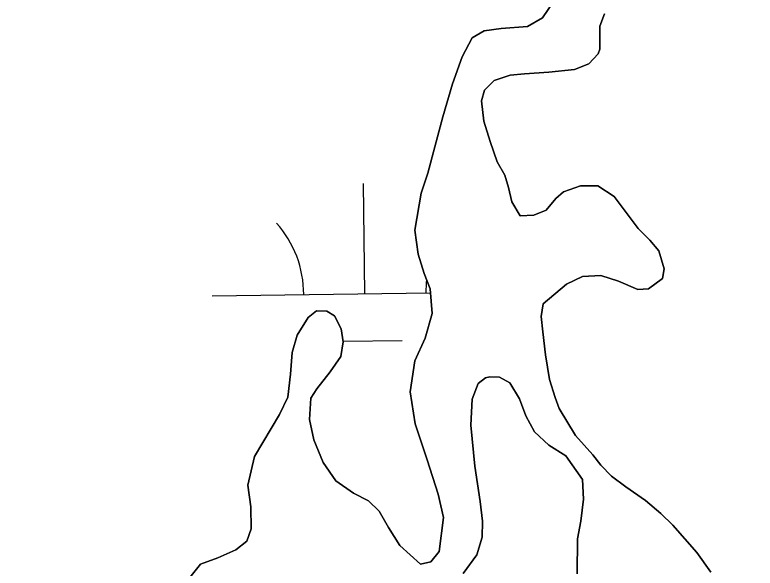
# Model space of a CAD drawing. Extents: x 3767014 to 3805179, y 361544 to 387384.
# Drawn here: x 3785382.2 to 3785624.5, y 367296.8 to 367477.8 of the extents above; entities that cross this region are included whole.
import ezdxf

# ---------------------------------------------------------------- set-up
doc = ezdxf.new("R2010")
doc.units = 0
for name, color, linetype in [('V-RIVR-EDGE', 7, 'Continuous'), ('V-TOPO-SHOR', 7, 'Continuous'), ('V-WETL-SWMP', 7, 'Continuous')]:
    doc.layers.add(name, color=color, linetype=linetype)

msp = doc.modelspace()

# ---------------------------------------------------------------- linework, layer by layer
at = {"layer": 'V-RIVR-EDGE'}
msp.add_spline([(3785266.865, 377529.211), (3785342.8, 377494.248), (3785391.258, 377467.439), (3785439.72, 377442.249), (3785475.246, 377418.707), (3785525.316, 377389.469), (3785575.383, 377359.422), (3785621.413, 377331.811), (3785722.351, 377269.288), (3785796.661, 377231.094), (3785852.385, 377199.415), (3785928.324, 377166.069), (3785964.678, 377149.804), (3786028.506, 377124.576), (3786060.018, 377113.175), (3786092.316, 377092.068), (3786117.34, 377073.405), (3786135.083, 377053.143), (3786154.458, 377039.347), (3786176.258, 377024.735), (3786206.946, 377006.867), (3786256.211, 376979.248), (3786328.098, 376942.677), (3786374.949, 376919.917), (3786491.265, 376862.208), (3786553.467, 376833.749), (3786619.713, 376805.279), (3786729.589, 376759.718), (3786796.656, 376736.099), (3786845.136, 376718.187), (3786867.767, 376712.469), (3787003.51, 376661.992), (3787089.16, 376631.048), (3787163.496, 376603.367), (3787230.559, 376578.13), (3787257.223, 376568.359), (3787300.044, 376551.27), (3787354.992, 376532.533), (3787409.127, 376512.181), (3787544.074, 376466.558), (3787612.756, 376442.126), (3787657.197, 376425.841), (3787730.724, 376398.162), (3787781.63, 376380.244), (3787834.96, 376361.511), (3787891.524, 376341.961), (3787940, 376322.432), (3787998.976, 376297.215), (3788050.697, 376281.721), (3788117.768, 376259.719), (3788176.757, 376240.164), (3788221.198, 376223.879), (3788259.981, 376209.226), (3788406.252, 376164.383), (3788541.215, 376125.23), (3788606.67, 376104.041), (3788679.39, 376077.173), (3788748.889, 376055.974), (3788871.693, 376005.528), (3788969.454, 375966.467), (3789047.013, 375933.926), (3789119.723, 375903.014), (3789155.253, 375881.09), (3789182.716, 375867.274), (3789214.225, 375854.256), (3789257.04, 375834.74), (3789281.286, 375828.21), (3789303.105, 375821.686), (3789328.955, 375809.491), (3789367.724, 375789.177), (3789414.577, 375767.225), (3789468.708, 375745.255), (3789509.105, 375728.981), (3789555.157, 375710.266), (3789585.849, 375694.015), (3789620.578, 375675.328), (3789681.97, 375646.062), (3789753.859, 375610.3), (3789792.633, 375591.603), (3789842.712, 375566.408), (3789897.64, 375539.584), (3789938.019, 375516.03), (3789968.727, 375506.25), (3790004.289, 375497.265), (3790030.972, 375494.773), (3790047.128, 375487.455), (3790077.007, 375469.589), (3790124.633, 375433.077), (3790192.442, 375382.768), (3790252.165, 375332.478), (3790290.91, 375302.459), (3790337.741, 375271.611), (3790406.357, 375220.491), (3790469.329, 375175.855), (3790570.248, 375106.054), (3790647.751, 375050.868), (3790691.367, 375028.115), (3790744.667, 374997.251), (3790806.838, 374955.852), (3790873.863, 374915.249), (3790932, 374877.903), (3791002.231, 374825.97), (3791052.265, 374782.175), (3791082.927, 374753.793), (3791131.331, 374705.149), (3791170.05, 374664.616), (3791192.631, 374638.681), (3791220.891, 374620.01), (3791288.67, 374557.569), (3791322.577, 374533.223), (3791362.944, 374504.817), (3791396.042, 374480.473), (3791434.785, 374449.645), (3791482.407, 374411.517), (3791534.052, 374365.291), (3791646.192, 374254.216), (3791707.514, 374196.644), (3791738.968, 374161.791), (3791773.65, 374123.694), (3791803.497, 374092.888), (3791829.321, 374070.18), (3791830.912, 374059.662), (3791837.316, 374032.958), (3791849.409, 374017.562), (3791884.123, 373992.405), (3791930.977, 373971.262), (3791954.393, 373955.838), (3791993.134, 373924.202), (3792026.979, 373874.785), (3792047.912, 373836.722), (3792063.186, 373799.482), (3792086.509, 373746.857), (3792112.249, 373690.181), (3792141.261, 373648.864), (3792158.993, 373624.558), (3792177.552, 373607.528), (3792214.702, 373586.409), (3792255.083, 373563.665), (3792301.119, 373538.48), (3792346.34, 373510.871), (3792382.671, 373485.71), (3792422.225, 373455.689), (3792479.537, 373411.875), (3792548.144, 373356.711), (3792619.168, 373298.307), (3792672.431, 373252.077), (3792709.534, 373212.357), (3792750.656, 373162.113), (3792839.385, 373068.08), (3792888.572, 373008.92), (3792945.027, 372945.699), (3792999.062, 372884.91), (3793053.898, 372820.884), (3793149.89, 372720.363), (3793208.761, 372653.092), (3793261.195, 372598.777), (3793315.232, 372538.796), (3793358.792, 372493.399), (3793409.592, 372432.618), (3793462.809, 372367.787), (3793498.283, 372323.219), (3793536.997, 372280.26), (3793578.124, 372232.443), (3793604.724, 372196.792), (3793668.438, 372125.466), (3793703.128, 372090.604), (3793760.41, 372034.66), (3793806.384, 371984.404), (3793839.438, 371942.268), (3793939.427, 371823.136), (3793981.333, 371763.186), (3794029.674, 371688.662), (3794050.609, 371651.408), (3794073.177, 371620.62), (3794178.796, 371488.535), (3794237.625, 371404.28), (3794268.243, 371358.106), (3794301.293, 371314.353), (3794332.724, 371269.794), (3794395.613, 371192), (3794429.476, 371149.862), (3794472.201, 371093.953), (3794523.788, 371024.274), (3794601.175, 370922.181), (3794640.679, 370871.942), (3794687.421, 370805.509), (3794733.389, 370752.828), (3794829.339, 370635.323), (3794895.463, 370557.521), (3794959.948, 370470.826), (3795013.158, 370403.569), (3795070.394, 370329.023), (3795159.854, 370203.448), (3795225.98, 370126.454), (3795296.13, 370041.363), (3795379.18, 369940.065), (3795459.001, 369841.201), (3795508.163, 369772.337), (3795554.103, 369708.333), (3795661.315, 369566.538), (3795715.338, 369500.897), (3795762.105, 369444.169), (3795798.366, 369390.703), (3795915.247, 369234.327), (3795963.601, 369165.465), (3796028.082, 369077.153), (3796043.387, 369052.853), (3796054.672, 369037.459), (3796077.242, 369007.48), (3796148.213, 368927.239), (3796183.677, 368878.627), (3796226.382, 368814.631), (3796275.531, 368740.105), (3796314.222, 368688.25), (3796353.714, 368633.158), (3796401.268, 368567.533), (3796456.873, 368487.33), (3796513.292, 368409.551), (3796545.533, 368365.8), (3796626.113, 368246.716), (3796670.449, 368188.377), (3796704.298, 368140.578), (3796751.041, 368074.145), (3796787.308, 368023.105), (3796838.907, 367958.278), (3796844.528, 367942.09), (3796845.295, 367925.104), (3796846.094, 367921.059), (3796852.559, 367919.425), (3796863.071, 367918.59), (3796875.166, 367904.003), (3796903.398, 367874.01), (3796931.629, 367844.017), (3796952.579, 367812.424), (3796982.392, 367767.87), (3797007.371, 367730.606), (3797037.194, 367690.095), (3797062.185, 367657.684), (3797075.869, 367631.77), (3797095.223, 367609.078), (3797126.665, 367569.372), (3797156.484, 367527.244), (3797212.099, 367451.085), (3797254.808, 367388.706), (3797302.183, 367327.228)], degree=3, dxfattribs=at)
at = {"layer": 'V-TOPO-SHOR'}
for points in [[(3785438.574, 367292.603), (3785442.985, 367298.131), (3785448.642, 367300.205), (3785454.481, 367302.767), (3785458.184, 367305.665), (3785459.535, 367309.665), (3785459.455, 367316.823), (3785458.505, 367323.958), (3785460.596, 367333.297), (3785468.868, 367347.047), (3785471.533, 367352.724), (3785472.413, 367360.195), (3785473.009, 367367.37), (3785474.613, 367373.02), (3785478.146, 367378.818), (3785480.898, 367380.917), (3785484.287, 367380.806), (3785486.839, 367379.322), (3785488.977, 367375.021), (3785489.663, 367370.782), (3785488.91, 367366.022), (3785485.359, 367361), (3785481.043, 367355.475), (3785479.088, 367352.427), (3785478.582, 367345.45), (3785480.103, 367338.714), (3785483.091, 367331.337), (3785487.206, 367325.345), (3785493.014, 367321.328), (3785497.913, 367318.836), (3785501.382, 367315.438), (3785504.514, 367310.099), (3785508.239, 367304.193), (3785514.969, 367298.069), (3785518.338, 367298.829), (3785521.059, 367302.188), (3785522.526, 367313.349), (3785520.789, 367320.95), (3785517.125, 367332.179), (3785513.158, 367343.981), (3785511.544, 367354.488), (3785513.134, 367364.588), (3785516.433, 367372.023), (3785518.747, 367380.11), (3785518.065, 367388.124), (3785516.103, 367393.201), (3785514.207, 367399.443), (3785513.142, 367407.351), (3785515.163, 367419.495), (3785517.324, 367426.03), (3785519.628, 367434.601), (3785522.286, 367444.44), (3785525.405, 367455.255), (3785528.575, 367464.041), (3785531.903, 367470.314), (3785535.815, 367472.54), (3785541.31, 367473.354), (3785550.002, 367473.956), (3785554.868, 367476.784), (3785558.783, 367482.686)], [(3785575.153, 367478.06), (3785573.607, 367474.054), (3785573.597, 367466.603), (3785573.056, 367465.043), (3785570.039, 367461.774), (3785565.345, 367459.919), (3785556.951, 367459.034), (3785549.031, 367458.45), (3785544.3, 367458.045), (3785539.022, 367456.269), (3785535.905, 367453.191), (3785534.928, 367449.685), (3785535.674, 367443.029), (3785537.771, 367436.404), (3785540.067, 367429.688), (3785542.498, 367425.297), (3785543.757, 367421.265), (3785544.839, 367416.649), (3785547.565, 367412.071), (3785552.009, 367412.278), (3785556.033, 367413.925), (3785559.23, 367417.681), (3785561.69, 367419.87), (3785567.254, 367421.846), (3785572.96, 367421.889), (3785578.369, 367418.346), (3785581.969, 367413.599), (3785586.173, 367407.897), (3785589.944, 367404.121), (3785592.932, 367400.615), (3785594.724, 367394.659), (3785594.124, 367391.55), (3785589.563, 367388.147), (3785586.085, 367387.964), (3785579.728, 367390.711), (3785573.976, 367392.503), (3785567.985, 367392.163), (3785562.726, 367389.709), (3785555.05, 367383.231), (3785554.474, 367379.057), (3785554.984, 367374.04), (3785555.847, 367366.61), (3785557.207, 367358.516), (3785558.996, 367352.661), (3785560.344, 367349.015), (3785565.691, 367340.152), (3785571.362, 367333.809), (3785573.959, 367330.485), (3785577.435, 367326.897), (3785582.163, 367323.434), (3785588.563, 367318.947), (3785593.606, 367314.621), (3785597.569, 367310.849)], [(3785566.169, 367294.913), (3785566.377, 367306.362), (3785567.42, 367312.11), (3785568.327, 367319.334), (3785567.971, 367325.738), (3785562.552, 367333.496), (3785556.94, 367337.008), (3785552.291, 367341.432), (3785549.404, 367346.588), (3785547.39, 367352.161), (3785544.204, 367357.41), (3785540.802, 367359.298), (3785537.644, 367359.321), (3785536.27, 367359.089), (3785533.851, 367357.154), (3785531.903, 367352.075), (3785531.424, 367343.58), (3785532.741, 367330.194), (3785534.506, 367318.596), (3785535.258, 367312.104), (3785535.092, 367306.872), (3785533.36, 367301.107), (3785528.872, 367295.077)], [(3785597.569, 367310.849), (3785605.335, 367301.946), (3785609.945, 367295.481)]]:
    msp.add_lwpolyline(points, dxfattribs=at)
at = {"layer": 'V-WETL-SWMP'}
for p, q in [((3785558.784, 367482.686), (3785554.867, 367476.784)), ((3785554.867, 367476.784), (3785550.002, 367473.955)), ((3785573.607, 367474.054), (3785575.153, 367478.059)), ((3785550.002, 367473.955), (3785541.31, 367473.353)), ((3785573.597, 367466.604), (3785573.607, 367474.054)), ((3785535.815, 367472.54), (3785531.903, 367470.315)), ((3785541.31, 367473.353), (3785535.815, 367472.54)), ((3785531.903, 367470.315), (3785528.575, 367464.041)), ((3785570.04, 367461.775), (3785573.055, 367465.043)), ((3785573.055, 367465.043), (3785573.597, 367466.604)), ((3785528.575, 367464.041), (3785525.406, 367455.255)), ((3785556.95, 367459.033), (3785565.345, 367459.918)), ((3785565.345, 367459.918), (3785570.04, 367461.775)), ((3785539.023, 367456.269), (3785544.3, 367458.044)), ((3785544.3, 367458.044), (3785549.031, 367458.451)), ((3785549.031, 367458.451), (3785556.95, 367459.033)), ((3785525.406, 367455.255), (3785522.287, 367444.439)), ((3785535.906, 367453.192), (3785539.023, 367456.269)), ((3785534.928, 367449.685), (3785535.906, 367453.192)), ((3785535.673, 367443.028), (3785534.928, 367449.685)), ((3785522.287, 367444.439), (3785519.627, 367434.601)), ((3785537.772, 367436.404), (3785535.673, 367443.028)), ((3785540.066, 367429.688), (3785537.772, 367436.404)), ((3785519.627, 367434.601), (3785517.324, 367426.031)), ((3785542.497, 367425.298), (3785540.066, 367429.688)), ((3785517.324, 367426.031), (3785515.163, 367419.495)), ((3785543.757, 367421.265), (3785542.497, 367425.298)), ((3785496.753, 367386.568), (3785496.253, 367422.564)), ((3785544.839, 367416.648), (3785543.757, 367421.265)), ((3785567.253, 367421.846), (3785561.69, 367419.87)), ((3785572.96, 367421.89), (3785567.253, 367421.846)), ((3785578.369, 367418.347), (3785572.96, 367421.89)), ((3785515.163, 367419.495), (3785513.141, 367407.351)), ((3785561.69, 367419.87), (3785559.229, 367417.681)), ((3785581.969, 367413.599), (3785578.369, 367418.347)), ((3785547.564, 367412.072), (3785544.839, 367416.648)), ((3785559.229, 367417.681), (3785556.032, 367413.925)), ((3785556.032, 367413.925), (3785552.009, 367412.278)), ((3785586.173, 367407.897), (3785581.969, 367413.599)), ((3785552.009, 367412.278), (3785547.564, 367412.072)), ((3785513.141, 367407.351), (3785514.207, 367399.444)), ((3785589.943, 367404.12), (3785586.173, 367407.897)), ((3785592.932, 367400.615), (3785589.943, 367404.12)), ((3785514.207, 367399.444), (3785516.103, 367393.202)), ((3785594.724, 367394.66), (3785592.932, 367400.615)), ((3785594.123, 367391.55), (3785594.724, 367394.66)), ((3785516.103, 367393.202), (3785518.066, 367388.123)), ((3785562.725, 367389.71), (3785567.986, 367392.162)), ((3785567.986, 367392.162), (3785573.976, 367392.503)), ((3785573.976, 367392.503), (3785579.728, 367390.71)), ((3785555.049, 367383.232), (3785562.725, 367389.71)), ((3785579.728, 367390.71), (3785586.085, 367387.965)), ((3785589.563, 367388.147), (3785594.123, 367391.55)), ((3785446.758, 367385.873), (3785518.173, 367386.865)), ((3785518.066, 367388.123), (3785518.748, 367380.11)), ((3785586.085, 367387.965), (3785589.563, 367388.147)), ((3785554.474, 367379.057), (3785555.049, 367383.232)), ((3785480.899, 367380.917), (3785478.145, 367378.817)), ((3785484.288, 367380.807), (3785480.899, 367380.917)), ((3785486.84, 367379.322), (3785484.288, 367380.807)), ((3785518.748, 367380.11), (3785516.432, 367372.022)), ((3785478.145, 367378.817), (3785474.612, 367373.021)), ((3785488.978, 367375.021), (3785486.84, 367379.322)), ((3785554.985, 367374.039), (3785554.474, 367379.057)), ((3785489.663, 367370.781), (3785488.978, 367375.021)), ((3785474.612, 367373.021), (3785473.01, 367367.37)), ((3785555.846, 367366.61), (3785554.985, 367374.039)), ((3785488.91, 367366.022), (3785489.663, 367370.781)), ((3785489.622, 367371.036), (3785508.967, 367371.305)), ((3785516.432, 367372.022), (3785513.133, 367364.588)), ((3785473.01, 367367.37), (3785472.413, 367360.196)), ((3785485.358, 367361), (3785488.91, 367366.022)), ((3785557.207, 367358.517), (3785555.846, 367366.61)), ((3785513.133, 367364.588), (3785511.544, 367354.487)), ((3785472.413, 367360.196), (3785471.533, 367352.725)), ((3785481.044, 367355.475), (3785485.358, 367361)), ((3785558.996, 367352.66), (3785557.207, 367358.517)), ((3785479.087, 367352.428), (3785481.044, 367355.475)), ((3785511.544, 367354.487), (3785513.158, 367343.981)), ((3785471.533, 367352.725), (3785468.868, 367347.047)), ((3785478.582, 367345.449), (3785479.087, 367352.428)), ((3785560.344, 367349.016), (3785558.996, 367352.66)), ((3785565.691, 367340.151), (3785560.344, 367349.016)), ((3785468.868, 367347.047), (3785460.597, 367333.298)), ((3785480.103, 367338.714), (3785478.582, 367345.449)), ((3785513.158, 367343.981), (3785517.126, 367332.179)), ((3785483.091, 367331.338), (3785480.103, 367338.714)), ((3785571.362, 367333.809), (3785565.691, 367340.151)), ((3785573.96, 367330.486), (3785571.362, 367333.809)), ((3785460.597, 367333.298), (3785458.505, 367323.959)), ((3785487.206, 367325.345), (3785483.091, 367331.338)), ((3785517.126, 367332.179), (3785520.789, 367320.95)), ((3785577.435, 367326.896), (3785573.96, 367330.486)), ((3785582.164, 367323.433), (3785577.435, 367326.896)), ((3785458.505, 367323.959), (3785459.456, 367316.823)), ((3785493.013, 367321.328), (3785487.206, 367325.345)), ((3785588.564, 367318.947), (3785582.164, 367323.433)), ((3785497.912, 367318.837), (3785493.013, 367321.328)), ((3785520.789, 367320.95), (3785522.525, 367313.349)), ((3785593.605, 367314.621), (3785588.564, 367318.947)), ((3785459.456, 367316.823), (3785459.536, 367309.665)), ((3785501.382, 367315.439), (3785497.912, 367318.837)), ((3785504.513, 367310.099), (3785501.382, 367315.439)), ((3785597.568, 367310.849), (3785593.605, 367314.621)), ((3785522.525, 367313.349), (3785521.059, 367302.187)), ((3785459.536, 367309.665), (3785458.183, 367305.665)), ((3785508.239, 367304.192), (3785504.513, 367310.099)), ((3785605.334, 367301.946), (3785597.568, 367310.849)), ((3785458.183, 367305.665), (3785454.481, 367302.768)), ((3785454.481, 367302.768), (3785448.643, 367300.205)), ((3785514.969, 367298.07), (3785508.239, 367304.192)), ((3785521.059, 367302.187), (3785518.337, 367298.83)), ((3785448.643, 367300.205), (3785442.986, 367298.13)), ((3785609.944, 367295.481), (3785605.334, 367301.946)), ((3785442.986, 367298.13), (3785438.575, 367292.603)), ((3785518.337, 367298.83), (3785514.969, 367298.07))]:
    msp.add_line(p, q, dxfattribs=at)
msp.add_lwpolyline([(3785528.873, 367295.077), (3785533.36, 367301.107), (3785535.092, 367306.872), (3785535.259, 367312.105), (3785534.507, 367318.597), (3785532.741, 367330.195), (3785531.424, 367343.579), (3785531.904, 367352.075), (3785533.851, 367357.154), (3785536.269, 367359.089), (3785537.645, 367359.32), (3785540.802, 367359.299), (3785544.203, 367357.41), (3785547.391, 367352.162), (3785549.403, 367346.588), (3785552.292, 367341.431), (3785556.94, 367337.008), (3785562.551, 367333.496), (3785567.971, 367325.738), (3785568.327, 367319.334), (3785567.42, 367312.11), (3785566.378, 367306.362), (3785566.168, 367294.913)], dxfattribs=at)
for centre, start, end in [((3785441.509, 367386.275), 0.02404, 41.5677), ((3785551.985, 367387.81), 174.56443, 181.56769)]:
    msp.add_arc(centre, 35.246, start, end, dxfattribs=at)

doc.saveas('drawing.dxf')
